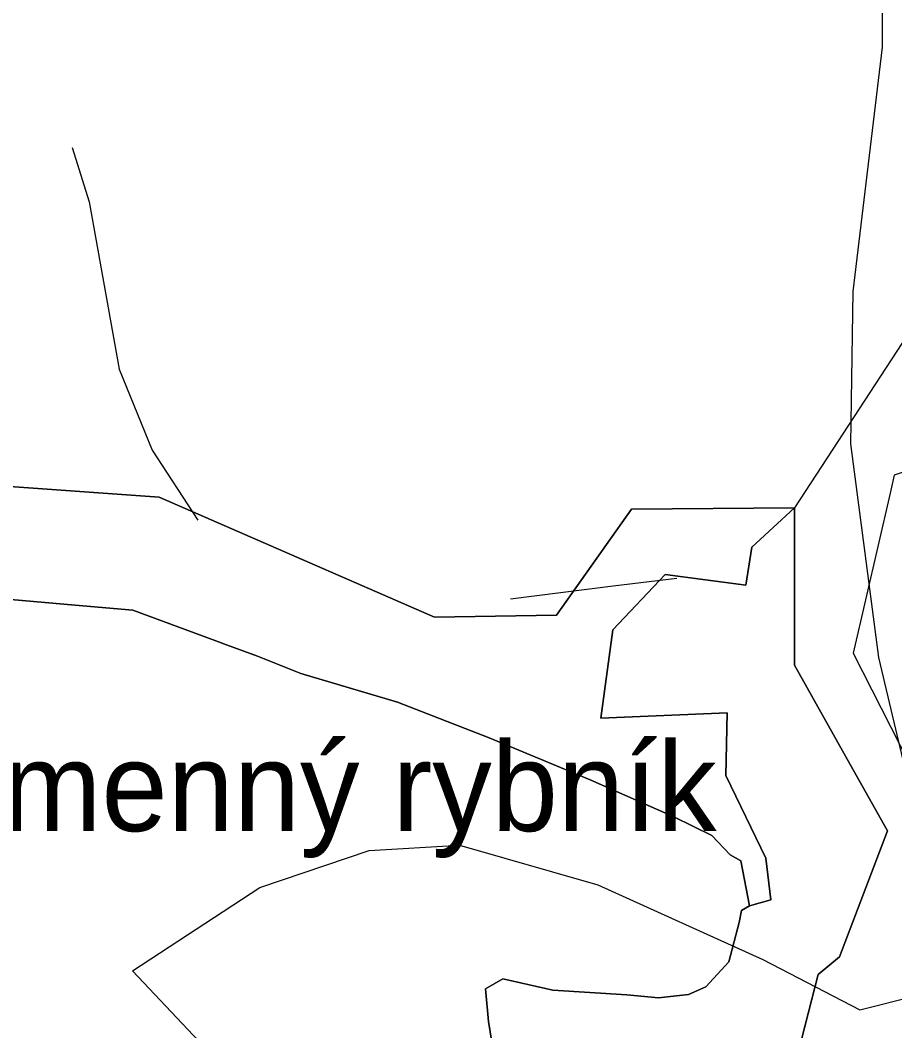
# Model space of a CAD drawing. Extents: x -662620 to -656370, y -1067090 to -1062990.
# Drawn here: x -661469.9 to -661371.6, y -1066648.8 to -1066535.2 of the extents above; entities that cross this region are included whole.
import ezdxf

# ---------------------------------------------------------------- set-up
doc = ezdxf.new("R2010")
doc.units = 0
for name, color, linetype in [('LESNÍ_POZEMEK_-_STÁVAJÍCÍ', 7, 'Continuous'), ('OBVOD_PÚ', 7, 'Continuous'), ('OSTATNÍ_PLOCHA_-_STÁVAJÍCÍ', 7, 'Continuous'), ('POPIS_SILNICE_II__A_III__TŘÍDY', 7, 'Continuous'), ('Regionální_biocentrum_-_stávající', 7, 'Continuous'), ('VODNÍ_PLOCHA_-_STÁVAJÍCÍ', 7, 'Continuous'), ('VODNÍ_TOK', 7, 'Continuous'), ('VRSTEVNICE_ZÁKLADNÍ', 7, 'Continuous')]:
    doc.layers.add(name, color=color, linetype=linetype)

msp = doc.modelspace()

# ---------------------------------------------------------------- linework, layer by layer
at = {"layer": 'LESNÍ_POZEMEK_-_STÁVAJÍCÍ'}
for p, q in [((-661387.64, -1066594.44), (-661382.86, -1066590.03)), ((-661382.86, -1066590.03), (-661382.86, -1066607.7)), ((-661388.31, -1066598.7), (-661387.64, -1066594.44)), ((-661403.26, -1066603.74), (-661397.4, -1066597.49)), ((-661397.4, -1066597.49), (-661388.31, -1066598.7)), ((-661404.61, -1066613.64), (-661403.26, -1066603.74)), ((-661382.86, -1066607.7), (-661376.6, -1066618.86)), ((-661390.4, -1066613.04), (-661404.61, -1066613.64)), ((-661390.55, -1066620.08), (-661390.4, -1066613.04)), ((-661376.6, -1066618.86), (-661372.42, -1066626.3)), ((-661386.08, -1066629.39), (-661390.55, -1066620.08)), ((-661372.42, -1066626.3), (-661377.79, -1066640.48)), ((-661385.5, -1066634.07), (-661386.08, -1066629.39)), ((-661387.91, -1066634.73), (-661385.5, -1066634.07)), ((-661389.07, -1066636.62), (-661388.82, -1066635.27)), ((-661388.82, -1066635.27), (-661387.91, -1066634.73)), ((-661390.25, -1066641.03), (-661389.07, -1066636.62)), ((-661377.79, -1066640.48), (-661380.18, -1066642.46)), ((-661392.8, -1066643.83), (-661390.25, -1066641.03)), ((-661417.57, -1066644.07), (-661415.64, -1066642.92)), ((-661415.64, -1066642.92), (-661410, -1066644.21)), ((-661380.18, -1066642.46), (-661382.75, -1066652.36)), ((-661417.23, -1066647.71), (-661417.57, -1066644.07)), ((-661410, -1066644.21), (-661401.71, -1066644.73)), ((-661394.76, -1066644.71), (-661392.8, -1066643.83)), ((-661401.71, -1066644.73), (-661398.14, -1066645.06)), ((-661398.14, -1066645.06), (-661394.76, -1066644.71)), ((-661416.68, -1066651.21), (-661417.23, -1066647.71))]:
    msp.add_line(p, q, dxfattribs=at)
msp.add_lwpolyline([(-661416.68, -1066651.21), (-661417.23, -1066647.71), (-661417.57, -1066644.07), (-661415.64, -1066642.92), (-661410, -1066644.21), (-661401.71, -1066644.73), (-661398.14, -1066645.06), (-661394.76, -1066644.71), (-661392.8, -1066643.83), (-661390.25, -1066641.03), (-661389.07, -1066636.62), (-661388.82, -1066635.27), (-661387.91, -1066634.73), (-661385.5, -1066634.07), (-661386.08, -1066629.39), (-661390.55, -1066620.08), (-661390.4, -1066613.04), (-661404.61, -1066613.64), (-661403.26, -1066603.74), (-661397.4, -1066597.49), (-661388.31, -1066598.7), (-661387.64, -1066594.44), (-661382.86, -1066590.03), (-661382.86, -1066607.7), (-661376.6, -1066618.86), (-661372.42, -1066626.3), (-661377.79, -1066640.48), (-661380.18, -1066642.46), (-661382.75, -1066652.36)], dxfattribs=at)
at = {"layer": 'OBVOD_PÚ'}
for points in [[(-661364.31, -1066583.92), (-661371.66, -1066586.35)], [(-661371.66, -1066586.35), (-661372.12, -1066588.38)], [(-661454.22, -1066588.82), (-661477.86, -1066587.12)], [(-661372.12, -1066588.38), (-661376.27, -1066606.36)], [(-661423.32, -1066602.3), (-661454.22, -1066588.82)], [(-661401.17, -1066590.15), (-661409.61, -1066602.06)], [(-661382.86, -1066590.03), (-661401.17, -1066590.15)], [(-661382.86, -1066607.7), (-661382.86, -1066590.03)], [(-661409.61, -1066602.06), (-661423.32, -1066602.3)], [(-661376.27, -1066606.36), (-661368.9, -1066620.85)], [(-661376.6, -1066618.86), (-661382.86, -1066607.7)], [(-661372.42, -1066626.3), (-661376.6, -1066618.86)], [(-661377.79, -1066640.48), (-661372.42, -1066626.3)], [(-661380.18, -1066642.46), (-661377.79, -1066640.48)], [(-661382.75, -1066652.36), (-661380.18, -1066642.46)]]:
    msp.add_lwpolyline(points, dxfattribs=at)
at = {"layer": 'OSTATNÍ_PLOCHA_-_STÁVAJÍCÍ'}
for p, q in [((-661477.86, -1066587.12), (-661454.22, -1066588.82)), ((-661477.86, -1066587.12), (-661454.22, -1066588.82)), ((-661454.22, -1066588.82), (-661423.32, -1066602.3)), ((-661454.22, -1066588.82), (-661423.32, -1066602.3)), ((-661409.61, -1066602.06), (-661401.17, -1066590.15)), ((-661409.61, -1066602.06), (-661401.17, -1066590.15)), ((-661401.17, -1066590.15), (-661382.86, -1066590.03)), ((-661401.17, -1066590.15), (-661382.86, -1066590.03)), ((-661382.86, -1066590.03), (-661387.64, -1066594.44)), ((-661382.86, -1066590.03), (-661387.64, -1066594.44)), ((-661387.64, -1066594.44), (-661388.31, -1066598.7)), ((-661387.64, -1066594.44), (-661388.31, -1066598.7)), ((-661397.4, -1066597.49), (-661403.26, -1066603.74)), ((-661397.4, -1066597.49), (-661403.26, -1066603.74)), ((-661388.31, -1066598.7), (-661397.4, -1066597.49)), ((-661388.31, -1066598.7), (-661397.4, -1066597.49)), ((-661463.69, -1066600.96), (-661470.9, -1066600.33)), ((-661463.69, -1066600.96), (-661470.9, -1066600.33)), ((-661457.19, -1066601.5), (-661463.69, -1066600.96)), ((-661457.19, -1066601.5), (-661463.69, -1066600.96)), ((-661447.87, -1066604.96), (-661457.19, -1066601.5)), ((-661447.87, -1066604.96), (-661457.19, -1066601.5)), ((-661423.32, -1066602.3), (-661409.61, -1066602.06)), ((-661423.32, -1066602.3), (-661409.61, -1066602.06)), ((-661403.26, -1066603.74), (-661404.61, -1066613.64)), ((-661403.26, -1066603.74), (-661404.61, -1066613.64)), ((-661446.69, -1066605.4), (-661447.87, -1066604.96)), ((-661446.69, -1066605.4), (-661447.87, -1066604.96)), ((-661443.18, -1066606.7), (-661446.69, -1066605.4)), ((-661443.18, -1066606.7), (-661446.69, -1066605.4)), ((-661438.31, -1066608.63), (-661443.18, -1066606.7)), ((-661438.31, -1066608.63), (-661443.18, -1066606.7)), ((-661427.46, -1066611.84), (-661438.31, -1066608.63)), ((-661427.46, -1066611.84), (-661438.31, -1066608.63)), ((-661417.16, -1066615.84), (-661427.46, -1066611.84)), ((-661417.16, -1066615.84), (-661427.46, -1066611.84)), ((-661404.61, -1066613.64), (-661390.4, -1066613.04)), ((-661404.61, -1066613.64), (-661390.4, -1066613.04)), ((-661390.4, -1066613.04), (-661390.55, -1066620.08)), ((-661390.4, -1066613.04), (-661390.55, -1066620.08)), ((-661405.82, -1066620.57), (-661417.16, -1066615.84)), ((-661405.82, -1066620.57), (-661417.16, -1066615.84)), ((-661390.55, -1066620.08), (-661386.08, -1066629.39)), ((-661390.55, -1066620.08), (-661386.08, -1066629.39)), ((-661396.4, -1066624.72), (-661405.82, -1066620.57)), ((-661396.4, -1066624.72), (-661405.82, -1066620.57)), ((-661392.16, -1066626.83), (-661396.4, -1066624.72)), ((-661392.16, -1066626.83), (-661396.4, -1066624.72)), ((-661390.07, -1066628.99), (-661392.16, -1066626.83)), ((-661390.07, -1066628.99), (-661392.16, -1066626.83)), ((-661388.9, -1066629.67), (-661390.07, -1066628.99)), ((-661388.9, -1066629.67), (-661390.07, -1066628.99)), ((-661386.08, -1066629.39), (-661385.5, -1066634.07)), ((-661386.08, -1066629.39), (-661385.5, -1066634.07)), ((-661387.91, -1066634.73), (-661388.9, -1066629.67)), ((-661387.91, -1066634.73), (-661388.9, -1066629.67)), ((-661385.5, -1066634.07), (-661387.91, -1066634.73)), ((-661385.5, -1066634.07), (-661387.91, -1066634.73))]:
    msp.add_line(p, q, dxfattribs=at)
msp.add_lwpolyline([(-661477.86, -1066587.12), (-661454.22, -1066588.82), (-661423.32, -1066602.3), (-661409.61, -1066602.06), (-661401.17, -1066590.15), (-661382.86, -1066590.03), (-661387.64, -1066594.44), (-661388.31, -1066598.7), (-661397.4, -1066597.49), (-661403.26, -1066603.74), (-661404.61, -1066613.64), (-661390.4, -1066613.04), (-661390.55, -1066620.08), (-661386.08, -1066629.39), (-661385.5, -1066634.07), (-661387.91, -1066634.73), (-661388.9, -1066629.67), (-661390.07, -1066628.99), (-661392.16, -1066626.83), (-661396.4, -1066624.72), (-661405.82, -1066620.57), (-661417.16, -1066615.84), (-661427.46, -1066611.84), (-661438.31, -1066608.63), (-661443.18, -1066606.7), (-661446.69, -1066605.4), (-661447.87, -1066604.96), (-661457.19, -1066601.5), (-661463.69, -1066600.96), (-661470.9, -1066600.33)], dxfattribs=at)
msp.add_lwpolyline([(-661477.86, -1066587.12), (-661454.22, -1066588.82), (-661423.32, -1066602.3), (-661409.61, -1066602.06), (-661401.17, -1066590.15), (-661382.86, -1066590.03), (-661387.64, -1066594.44), (-661388.31, -1066598.7), (-661397.4, -1066597.49), (-661403.26, -1066603.74), (-661404.61, -1066613.64), (-661390.4, -1066613.04), (-661390.55, -1066620.08), (-661386.08, -1066629.39), (-661385.5, -1066634.07), (-661387.91, -1066634.73), (-661388.9, -1066629.67), (-661390.07, -1066628.99), (-661392.16, -1066626.83), (-661396.4, -1066624.72), (-661405.82, -1066620.57), (-661417.16, -1066615.84), (-661427.46, -1066611.84), (-661438.31, -1066608.63), (-661443.18, -1066606.7), (-661446.69, -1066605.4), (-661447.87, -1066604.96), (-661457.19, -1066601.5), (-661463.69, -1066600.96), (-661470.9, -1066600.33)], dxfattribs=at)
at = {"layer": 'Regionální_biocentrum_-_stávající'}
msp.add_lwpolyline([(-661344.77, -1066531.67), (-661382.86, -1066590.03), (-661382.86, -1066607.7), (-661376.6, -1066618.86), (-661372.42, -1066626.3), (-661377.79, -1066640.48), (-661380.18, -1066642.46), (-661382.75, -1066652.36)], dxfattribs=at)
at = {"layer": 'VODNÍ_PLOCHA_-_STÁVAJÍCÍ'}
for p, q in [((-661470.9, -1066600.33), (-661463.69, -1066600.96)), ((-661463.69, -1066600.96), (-661457.19, -1066601.5)), ((-661457.19, -1066601.5), (-661447.87, -1066604.96)), ((-661447.87, -1066604.96), (-661446.69, -1066605.4)), ((-661446.69, -1066605.4), (-661443.18, -1066606.7)), ((-661443.18, -1066606.7), (-661438.31, -1066608.63)), ((-661438.31, -1066608.63), (-661427.46, -1066611.84)), ((-661427.46, -1066611.84), (-661417.16, -1066615.84)), ((-661417.16, -1066615.84), (-661405.82, -1066620.57)), ((-661405.82, -1066620.57), (-661396.4, -1066624.72)), ((-661396.4, -1066624.72), (-661392.16, -1066626.83)), ((-661392.16, -1066626.83), (-661390.07, -1066628.99)), ((-661390.07, -1066628.99), (-661388.9, -1066629.67)), ((-661388.9, -1066629.67), (-661387.91, -1066634.73)), ((-661388.82, -1066635.27), (-661389.07, -1066636.62)), ((-661387.91, -1066634.73), (-661388.82, -1066635.27)), ((-661389.07, -1066636.62), (-661390.25, -1066641.03)), ((-661390.25, -1066641.03), (-661392.8, -1066643.83)), ((-661415.64, -1066642.92), (-661417.57, -1066644.07)), ((-661410, -1066644.21), (-661415.64, -1066642.92)), ((-661417.57, -1066644.07), (-661417.23, -1066647.71)), ((-661401.71, -1066644.73), (-661410, -1066644.21)), ((-661392.8, -1066643.83), (-661394.76, -1066644.71)), ((-661398.14, -1066645.06), (-661401.71, -1066644.73)), ((-661394.76, -1066644.71), (-661398.14, -1066645.06)), ((-661417.23, -1066647.71), (-661416.68, -1066651.21))]:
    msp.add_line(p, q, dxfattribs=at)
msp.add_lwpolyline([(-661470.9, -1066600.33), (-661463.69, -1066600.96), (-661457.19, -1066601.5), (-661447.87, -1066604.96), (-661446.69, -1066605.4), (-661443.18, -1066606.7), (-661438.31, -1066608.63), (-661427.46, -1066611.84), (-661417.16, -1066615.84), (-661405.82, -1066620.57), (-661396.4, -1066624.72), (-661392.16, -1066626.83), (-661390.07, -1066628.99), (-661388.9, -1066629.67), (-661387.91, -1066634.73), (-661388.82, -1066635.27), (-661389.07, -1066636.62), (-661390.25, -1066641.03), (-661392.8, -1066643.83), (-661394.76, -1066644.71), (-661398.14, -1066645.06), (-661401.71, -1066644.73), (-661410, -1066644.21), (-661415.64, -1066642.92), (-661417.57, -1066644.07), (-661417.23, -1066647.71), (-661416.68, -1066651.21)], dxfattribs=at)
at = {"layer": 'VODNÍ_TOK'}
msp.add_lwpolyline([(-661442.91, -1066657.21), (-661457.23, -1066642.02), (-661442.91, -1066632.68), (-661430.66, -1066628.5), (-661420.5, -1066627.9), (-661404.95, -1066632.38), (-661386.42, -1066640.76), (-661375.53, -1066646.41), (-661369.25, -1066644.84), (-661366.1, -1066641.12), (-661367.67, -1066630.84), (-661373.39, -1066606.84), (-661375.22, -1066592.82), (-661376.53, -1066582.84), (-661376.25, -1066565.7), (-661372.96, -1066538.27), (-661373.1, -1066507.42)], dxfattribs=at)
at = {"layer": 'VRSTEVNICE_ZÁKLADNÍ'}
for points in [[(-661464, -1066549.55), (-661462.1, -1066555.62), (-661458.75, -1066574.42), (-661455.04, -1066583.55), (-661449.9, -1066591.4)], [(-661464, -1066549.55), (-661462.1, -1066555.62), (-661458.75, -1066574.42), (-661455.04, -1066583.55), (-661449.9, -1066591.4)], [(-661414.75, -1066600.24), (-661403.24, -1066598.77), (-661396.07, -1066597.92)], [(-661414.75, -1066600.24), (-661403.24, -1066598.77), (-661396.07, -1066597.92)]]:
    msp.add_lwpolyline(points, dxfattribs=at)

# ---------------------------------------------------------------- texts
at = {"layer": 'POPIS_SILNICE_II__A_III__TŘÍDY'}
msp.add_text('Kamenný rybník', height=10, dxfattribs=at).set_placement((-661488.22, -1066626.34))

doc.saveas('drawing.dxf')
